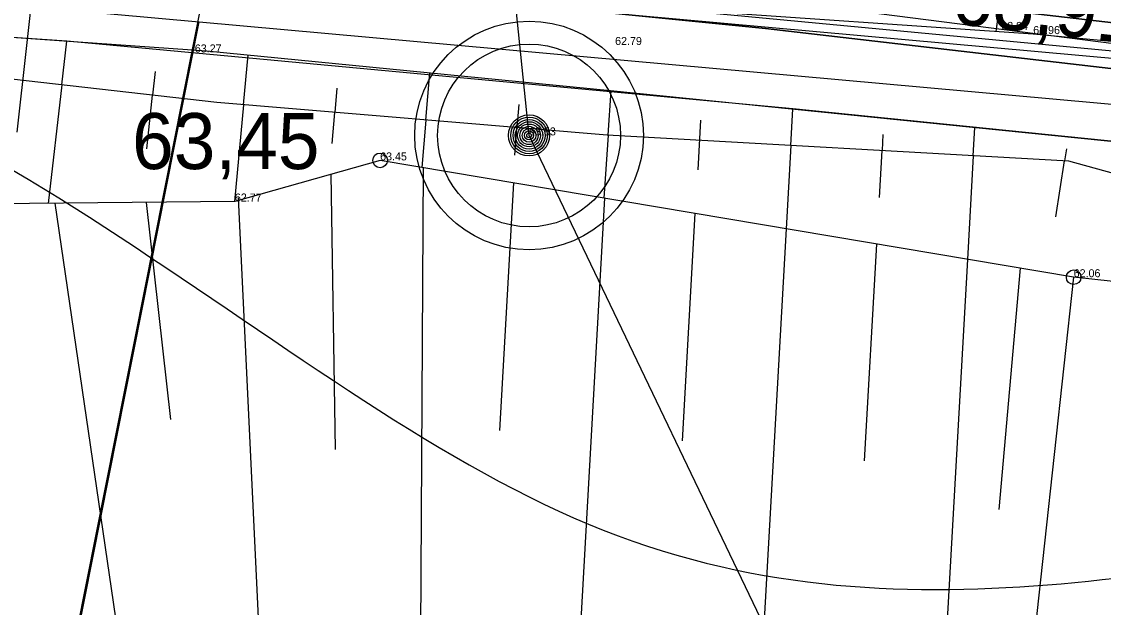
# Model space of a CAD drawing. Extents: x 700746 to 706058, y 6570320 to 6580460.
# Drawn here: x 703035.57 to 703082.89, y 6577419.46 to 6577445.1 of the extents above; entities that cross this region are included whole.
import ezdxf

# ---------------------------------------------------------------- set-up
doc = ezdxf.new("R2010")
doc.units = 0
for name, color, linetype in [('GEOLPUNKT', 7, 'Continuous'), ('illumineerimisjooned', 7, 'Continuous'), ('Kaitsevöönd', 7, 'Continuous'), ('KORGUS-EH2000', 7, 'Continuous'), ('KPOHULIIN', 7, 'Continuous'), ('Lamami horisontaal_EH2000', 7, 'Continuous'), ('Lõige', 7, 'Continuous'), ('MOOTKORG-EH2000', 7, 'Continuous'), ('Plokid', 7, 'Continuous'), ('RELJEEF', 7, 'Continuous'), ('TEE', 7, 'Continuous'), ('vahekiht', 7, 'Continuous'), ('VWX2_MV_PLOKK', 7, 'Continuous')]:
    doc.layers.add(name, color=color, linetype=linetype)

msp = doc.modelspace()

# ---------------------------------------------------------------- linework, layer by layer
at = {"layer": 'GEOLPUNKT'}
for radius in [5, 4, 0.9, 0.801, 0.7, 0.6, 0.5, 0.4, 0.3, 0.2, 0.1]:
    msp.add_circle((703057.768, 6577440.12), radius, dxfattribs=at)
at = {"layer": 'illumineerimisjooned'}
msp.add_lwpolyline([(702863.784, 6577290.018), (702865.214, 6577375.332), (702864.385, 6577440.164), (702864.379, 6577440.224), (702864.379, 6577440.233), (702862.035, 6577463.486), (703118.822, 6577440.287), (703124.016, 6577437.389), (703150.875, 6577263.871), (703165.133, 6577171.562), (703165.173, 6577171.504), (703167.053, 6577159.433)], dxfattribs=at)
at = {"layer": 'Kaitsevöönd'}
for points in [[(703028.404, 6577450.788), (703068.332, 6577446.793), (703095.43, 6577443.641), (703110.469, 6577441.522), (703116.345, 6577439.127), (703120.335, 6577436.466), (703124.136, 6577431.769), (703125.876, 6577425.02), (703128.628, 6577411.047), (703128.838, 6577401.787), (703133.026, 6577375.179), (703137.026, 6577348.431), (703137.026, 6577334.44), (703135.768, 6577323.324), (703136.18, 6577308.495), (703138.878, 6577303.097), (703140.58, 6577292.667), (703141.644, 6577286.917), (703141.644, 6577269.6), (703143.598, 6577265.04), (703141.637, 6577258.719), (703140.598, 6577237.732), (703144.348, 6577211.889)], [(703144.348, 6577211.889), (703140.598, 6577237.732), (703141.637, 6577258.719), (703143.598, 6577265.04), (703141.644, 6577269.6), (703141.644, 6577286.917), (703140.58, 6577292.667), (703138.878, 6577303.097), (703136.18, 6577308.495), (703135.768, 6577323.324), (703137.026, 6577334.44), (703137.026, 6577348.431), (703133.026, 6577375.179), (703128.838, 6577401.787), (703128.628, 6577411.047), (703125.876, 6577425.02), (703124.136, 6577431.769), (703120.335, 6577436.466), (703116.345, 6577439.127), (703110.469, 6577441.522), (703095.43, 6577443.641), (703068.332, 6577446.793), (703028.404, 6577450.788)], [(703142.398, 6577211.399), (703138.591, 6577237.637), (703139.652, 6577259.07), (703141.469, 6577264.93), (703139.644, 6577269.19), (703139.644, 6577286.734), (703138.61, 6577292.324), (703136.953, 6577302.475), (703134.193, 6577307.997), (703133.765, 6577323.409), (703135.026, 6577334.553), (703135.026, 6577348.282), (703131.05, 6577374.876), (703126.841, 6577401.608), (703126.632, 6577410.829), (703123.925, 6577424.577), (703122.308, 6577430.848), (703118.971, 6577434.971), (703115.404, 6577437.351), (703109.944, 6577439.576), (703095.175, 6577441.657), (703068.116, 6577444.805), (703028.276, 6577448.79)], [(703028.276, 6577448.79), (703068.116, 6577444.805), (703095.175, 6577441.657), (703109.944, 6577439.576), (703115.404, 6577437.351), (703118.971, 6577434.971), (703122.308, 6577430.848), (703123.925, 6577424.577), (703126.632, 6577410.829), (703126.841, 6577401.608), (703131.05, 6577374.876), (703135.026, 6577348.282), (703135.026, 6577334.553), (703133.765, 6577323.409), (703134.193, 6577307.997), (703136.953, 6577302.475), (703138.61, 6577292.324), (703139.644, 6577286.734), (703139.644, 6577269.19), (703141.469, 6577264.93), (703139.652, 6577259.07), (703138.591, 6577237.637), (703142.398, 6577211.399)]]:
    msp.add_lwpolyline(points, dxfattribs=at)
at = {"layer": 'KORGUS-EH2000'}
for centre in [(703051.255, 6577439.027), (703081.591, 6577433.914)]:
    msp.add_circle(centre, 0.32, dxfattribs=at)
at = {"layer": 'KPOHULIIN'}
msp.add_lwpolyline([(703142.541, 6577213.827), (703139.767, 6577237.383), (703140.245, 6577253.747), (703142.167, 6577264.438), (703141.19, 6577269.295), (703140.79, 6577286.427), (703138.142, 6577302.102), (703135.66, 6577308.117), (703135.219, 6577324.771), (703136.708, 6577343.812), (703128.283, 6577400.758), (703128.06, 6577410.425), (703125.517, 6577424.482), (703122.124, 6577432.676), (703118.041, 6577437.202), (703107.339, 6577441.065), (703071.815, 6577445.597), (703039.136, 6577448.892), (703002.934, 6577450.534)], dxfattribs=at)
at = {"layer": 'Lamami horisontaal_EH2000'}
msp.add_lwpolyline([(703035.375, 6577440.262), (703036.204, 6577447.736), (703036.238, 6577448.069), (703036.266, 6577448.403), (703036.289, 6577448.738), (703036.305, 6577449.073), (703036.332, 6577449.746)], dxfattribs=at)
at = {"layer": 'Lõige'}
msp.add_lwpolyline([(703070.672, 6577165.983), (703074.081, 6577220.567), (703082.822, 6577285.406), (703068.681, 6577320.797), (703082.772, 6577387.952), (703057.768, 6577440.12), (703054.894, 6577468.198)], dxfattribs=at)
at = {"layer": 'Plokid'}
for points in [[(703043.339, 6577445.098), (703121.898, 6577438.001), (703148.899, 6577263.565), (703163.227, 6577170.805), (703163.267, 6577170.746), (703164.325, 6577163.951), (703092.665, 6577217.188), (702865.809, 6577291.46), (702867.214, 6577375.329), (702866.384, 6577440.28), (702866.378, 6577440.34), (702866.377, 6577440.346), (702864.268, 6577461.276), (703043.339, 6577445.098)], [(703003.9, 6577246.25), (703043.339, 6577445.098)]]:
    msp.add_lwpolyline(points, dxfattribs=at)
at = {"layer": 'RELJEEF'}
for p, q in [((703078.427, 6577446.436), (703078.188, 6577444.668)), ((703078.427, 6577446.436), (703078.208, 6577444.766)), ((703037.331, 6577442.33), (703037.55, 6577444.252)), ((703045.283, 6577441.458), (703045.489, 6577443.643)), ((703041.42, 6577442.924), (703041.305, 6577441.876)), ((703053.255, 6577440.793), (703053.428, 6577442.864)), ((703037.331, 6577442.33), (703036.739, 6577437.148)), ((703041.048, 6577439.532), (703041.305, 6577441.876)), ((703049.358, 6577442.19), (703049.269, 6577441.125)), ((703061.227, 6577440.128), (703061.364, 6577442.086)), ((703045.283, 6577441.458), (703044.884, 6577437.227)), ((703057.325, 6577441.467), (703057.241, 6577440.46)), ((703049.155, 6577439.763), (703049.269, 6577441.125)), ((703069.215, 6577439.679), (703069.305, 6577441.281)), ((703053.255, 6577440.793), (703053.082, 6577438.719)), ((703057.141, 6577439.256), (703057.241, 6577440.46)), ((703065.271, 6577440.794), (703065.149, 6577438.62)), ((703077.202, 6577439.229), (703077.272, 6577440.473)), ((703061.227, 6577440.128), (703061.036, 6577437.379)), ((703073.248, 6577440.166), (703073.208, 6577439.454)), ((703069.215, 6577439.679), (703069.01, 6577436.035)), ((703073.093, 6577437.41), (703073.208, 6577439.454)), ((703081.28, 6577439.532), (703081.196, 6577439.005)), ((703077.202, 6577439.229), (703076.947, 6577434.697)), ((703080.805, 6577436.559), (703081.196, 6577439.005)), ((703053.135, 6577438.71), (703052.992, 6577412.044)), ((703049.301, 6577426.379), (703049.112, 6577438.42)), ((703056.494, 6577427.201), (703057.103, 6577438.041)), ((703037.022, 6577437.151), (703040.668, 6577412.287)), ((703042.106, 6577427.694), (703041.03, 6577437.19)), ((703045.047, 6577437.383), (703046.235, 6577412.295)), ((703061.072, 6577437.372), (703059.723, 6577413.401)), ((703064.481, 6577426.752), (703065.041, 6577436.704)), ((703069.01, 6577436.035), (703067.711, 6577412.951)), ((703072.444, 6577425.878), (703072.978, 6577435.366)), ((703076.947, 6577434.697), (703075.65, 6577411.654)), ((703078.335, 6577423.754), (703079.268, 6577434.306)), ((703081.591, 6577433.914), (703079.094, 6577411.091))]:
    msp.add_line(p, q, dxfattribs=at)
for points in [[(703109.46, 6577431.896), (703109.656, 6577434.759), (703101.214, 6577436.715), (703085.509, 6577439.638), (703069.305, 6577441.281), (703037.55, 6577444.252), (703013.327, 6577445.875), (702998.889, 6577446.952), (702979.072, 6577448.832), (702948.509, 6577451.058), (702940.805, 6577451.666), (702938.45, 6577446.059), (702946.65, 6577438.44), (702961.408, 6577434.473), (702975.034, 6577431.125), (702985.22, 6577430.254), (702985.226, 6577430.27)], [(703135.963, 6577329.536), (703135.969, 6577330.378), (703135.986, 6577332.359), (703135.58, 6577339.56), (703135.156, 6577340.579), (703134.913, 6577343.516), (703135.006, 6577352.05), (703134.789, 6577356.761), (703134.526, 6577362.471), (703132.28, 6577375.236), (703128.334, 6577399.07), (703126.965, 6577421.121), (703121.366, 6577436.078), (703115.526, 6577439.274), (703093.172, 6577443.293), (703079.821, 6577444.556), (703064.11, 6577445.63), (703053.7, 6577448.59), (703049.71, 6577449.53), (703043.99, 6577448.64)], [(703113.078, 6577428.49), (703107.364, 6577432.359), (703090.618, 6577436.434), (703081.376, 6577438.995), (703061.193, 6577440.13), (703044.112, 6577441.555), (703024.343, 6577443.813), (703006.663, 6577443.13)], [(703081.591, 6577433.914), (703051.255, 6577439.027), (703044.9, 6577437.228), (703028.405, 6577437.067), (703023.926, 6577437.023), (703023.926, 6577437.023), (703022.122, 6577437.006), (703010.161, 6577438.912), (702999.311, 6577434.95), (702985.226, 6577430.27), (702981.377, 6577425.236), (702969.688, 6577426.486), (702959.208, 6577427.828), (702953.454, 6577426.59), (702943.094, 6577422.526), (702935.783, 6577419.852), (702922.929, 6577415.266), (702912.447, 6577410.927), (702903.931, 6577405.484), (702898.641, 6577406.465), (702883.139, 6577396.626), (702867.868, 6577390.782)], [(703118.359, 6577407.397), (703111.597, 6577410.861), (703102.182, 6577419.832), (703093.601, 6577427.641), (703091.475, 6577432.833), (703081.591, 6577433.914)]]:
    msp.add_lwpolyline(points, dxfattribs=at)
at = {"layer": 'TEE'}
for points in [[(702854.295, 6577385.64), (702860.479, 6577389.575), (702862.441, 6577395.052), (702863.39, 6577422.051), (702863.228, 6577439.724), (702864.831, 6577448.811), (702868.15, 6577454.02), (702882.063, 6577461.794), (702891.371, 6577462.918), (702902.098, 6577461.712), (702930.372, 6577458.183), (702970.52, 6577454.63), (702979.741, 6577452.7), (703007.61, 6577449.54), (703016.03, 6577449.1), (703039.79, 6577447.54), (703064.11, 6577445.63), (703091.649, 6577443.036), (703115.431, 6577437.527), (703121.504, 6577429.638), (703126.034, 6577420.563), (703128.417, 6577398.523), (703132.082, 6577374.622), (703133.755, 6577354.122)], [(702862.217, 6577386.504), (702865.634, 6577388.714), (702866.439, 6577394.912), (702867.391, 6577421.999), (702867.231, 6577439.393), (702868.631, 6577447.333), (702870.981, 6577451.02), (702883.325, 6577457.917), (702891.388, 6577458.891), (702901.627, 6577457.74), (702929.896, 6577454.211), (702966.011, 6577450.063), (702979.36, 6577448.718), (703005.469, 6577446.357), (703022.241, 6577445.328), (703043.653, 6577443.823), (703061.336, 6577442.089), (703090.993, 6577439.082), (703113.134, 6577433.953), (703118.098, 6577427.505), (703122.134, 6577419.419), (703124.449, 6577398.005), (703128.111, 6577374.126), (703130.043, 6577354.145)]]:
    msp.add_lwpolyline(points, dxfattribs=at)
at = {"layer": 'vahekiht'}
msp.add_open_spline([(702979.832, 6577405.847), (702968.107, 6577383.619), (702956.937, 6577340.299), (703007.686, 6577297.989), (703005.438, 6577248.778), (703018.696, 6577224.523), (703025.875, 6577210.26), (703039.06, 6577207.602), (703055.215, 6577200.514), (703065.918, 6577180.529), (703097.43, 6577186.962), (703125.436, 6577225.369), (703148.077, 6577281.443), (703138.931, 6577341.457), (703139.445, 6577382.673), (703130.544, 6577416.204), (703100.319, 6577426.617), (703061.125, 6577412.698), (703017.391, 6577461.228), (702989.678, 6577424.511), (702979.832, 6577405.847)], degree=3, dxfattribs=at)
msp.add_open_spline([(702979.832, 6577405.847), (702968.107, 6577383.619), (702956.937, 6577340.299), (703007.686, 6577297.989), (703005.438, 6577248.778), (703018.696, 6577224.523), (703025.875, 6577210.26), (703039.06, 6577207.602), (703055.215, 6577200.514), (703065.918, 6577180.529), (703097.43, 6577186.962), (703125.436, 6577225.369), (703148.077, 6577281.443), (703138.931, 6577341.457), (703139.445, 6577382.673), (703130.544, 6577416.204), (703100.319, 6577426.617), (703061.125, 6577412.698), (703017.391, 6577461.228), (702989.678, 6577424.511), (702979.832, 6577405.847)], degree=3, dxfattribs=at)
at = {"layer": 'VWX2_MV_PLOKK'}
msp.add_lwpolyline([(703044.07, 6577449.05), (703125.37, 6577441.7), (703167.08, 6577172.26), (703170.22, 6577152.1), (703231.53, 6577106.55), (703277.36, 6577072.83), (703360.09, 6576531.99), (703311.6, 6576228.52), (703293.62, 6575965.66), (703294.04, 6575933.77), (703295.43, 6575829.7), (703298.36, 6575609.6), (703298.84, 6575573.29), (703155.29, 6575552.59), (703145.59, 6575981.92), (703123.04, 6576234.88), (703120.61, 6576749.6), (703011.59, 6576989.47), (703015.74, 6577110.88), (702996.73, 6577210.32)], close=True, dxfattribs=at)

# ---------------------------------------------------------------- texts
at = {"layer": 'KORGUS-EH2000'}
msp.add_text('63,91', height=2.45, rotation=353.7241, dxfattribs=at).set_placement((703076.172, 6577445.028))
msp.add_text('63,45', height=2.45, dxfattribs=at).set_placement((703040.405, 6577438.647))
at = {"layer": 'MOOTKORG-EH2000'}
for s, p in [('62.94', (703078.425, 6577444.738)), ('62.96', (703079.821, 6577444.556)), ('62.79', (703061.534, 6577444.079)), ('63.27', (703043.148, 6577443.753)), ('63.53', (703057.768, 6577440.12)), ('63.45', (703051.255, 6577439.027)), ('62.77', (703044.9, 6577437.228)), ('62.06', (703081.591, 6577433.914))]:
    msp.add_text(s, height=0.35, dxfattribs=at).set_placement(p)

doc.saveas('drawing.dxf')
